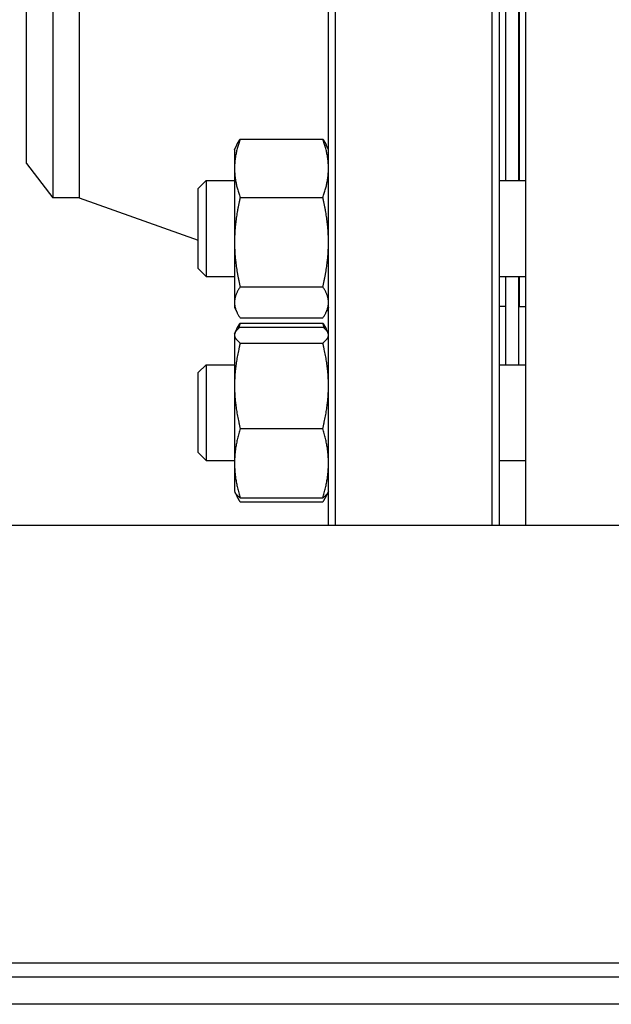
# Model space of a CAD drawing. Header units: inches. Extents: x 24 to 1128, y -69 to 748.
# Tile 569 of 656: x 958.47 to 963.87, y 338.73 to 347.73. Entities that reach past the tile are written whole.
import ezdxf

# ---------------------------------------------------------------- set-up
doc = ezdxf.new("R2010")
doc.units = ezdxf.units.IN
doc.header["$LTSCALE"] = 32
doc.header["$MEASUREMENT"] = 0
doc.layers.add('Visible (ANSI)', color=7, linetype='Continuous', lineweight=30)

msp = doc.modelspace()

# ---------------------------------------------------------------- linework, layer by layer
at = {"layer": 'Visible (ANSI)'}
for p, q in [((961.28953, 343.10867), (961.28953, 357.60867)), ((961.35203, 357.60867), (961.35203, 343.10867)), ((962.78703, 343.10867), (962.78703, 357.60867)), ((962.84953, 357.60867), (962.84953, 343.10867)), ((963.09453, 343.10867), (963.09453, 357.60867)), ((958.76932, 354.73617), (958.76932, 346.10617)), ((959.00953, 354.73617), (959.00953, 346.10617)), ((958.52953, 346.41867), (958.52953, 354.42367)), ((962.90953, 346.26248), (962.90953, 348.30135)), ((963.02953, 346.26248), (963.02953, 348.30135)), ((963.03453, 346.26248), (963.03453, 348.30135)), ((960.43053, 346.54398), (960.45188, 346.58976)), ((960.4824, 346.64241), (961.23767, 346.64241)), ((961.28953, 346.54398), (961.26818, 346.58976)), ((960.43053, 346.54398), (960.43053, 346.37517)), ((958.52953, 346.41867), (958.76932, 346.10617)), ((960.43053, 346.37517), (960.43053, 345.69921)), ((960.09953, 346.18956), (960.17245, 346.26248)), ((960.17245, 346.26248), (960.17245, 345.38748)), ((960.17245, 346.26248), (960.43053, 346.26248)), ((962.84953, 346.26248), (963.09453, 346.26248)), ((960.09953, 345.46039), (960.09953, 346.18956)), ((959.00953, 346.10617), (958.76932, 346.10617)), ((959.00953, 346.10617), (960.09953, 345.71893)), ((960.4824, 346.10793), (961.23767, 346.10793)), ((960.43053, 345.69921), (960.43053, 345.14902)), ((960.09953, 345.46039), (960.17245, 345.38748)), ((960.17245, 345.38748), (960.43053, 345.38748)), ((962.84953, 345.38748), (963.09453, 345.38748)), ((962.90953, 344.58015), (962.90953, 345.38748)), ((963.02953, 344.58015), (963.02953, 345.38748)), ((963.03453, 345.11117), (963.03453, 345.38748)), ((960.4824, 345.2905), (961.23767, 345.2905)), ((963.02953, 345.23117), (963.03453, 345.23117)), ((960.43053, 345.14902), (960.43053, 345.10598)), ((960.43053, 345.10598), (960.45188, 345.06019)), ((961.28953, 345.10598), (961.26818, 345.06019)), ((962.90953, 345.11117), (962.84953, 345.11117)), ((963.03453, 345.11117), (963.09453, 345.11117)), ((960.4824, 345.00754), (961.23767, 345.00754)), ((960.4824, 344.96008), (961.23767, 344.96008)), ((960.43053, 344.86165), (960.43578, 344.87291)), ((960.43578, 344.87291), (960.45188, 344.90744)), ((960.4824, 344.92318), (961.23767, 344.92318)), ((961.28428, 344.87291), (961.26818, 344.90744)), ((961.28953, 344.86165), (961.28428, 344.87291)), ((960.43053, 344.86165), (960.43053, 344.85057)), ((960.43053, 344.85057), (960.43053, 344.38769)), ((960.4824, 344.77796), (961.23767, 344.77796)), ((960.09953, 344.50723), (960.17245, 344.58015)), ((960.17245, 344.58015), (960.17245, 343.70515)), ((960.17245, 344.58015), (960.43053, 344.58015)), ((962.84953, 344.58015), (963.09453, 344.58015)), ((960.09953, 343.77807), (960.09953, 344.50723)), ((960.43053, 344.38769), (960.43053, 343.67978)), ((960.4824, 343.99743), (961.23767, 343.99743)), ((960.09953, 343.77807), (960.17245, 343.70515)), ((960.17245, 343.70515), (960.43053, 343.70515)), ((962.84953, 343.70515), (963.09453, 343.70515)), ((960.43053, 343.67978), (960.43053, 343.42365)), ((960.43053, 343.42365), (960.43578, 343.41239)), ((960.43578, 343.41239), (960.45188, 343.37787)), ((960.4824, 343.36213), (961.23767, 343.36213)), ((961.28428, 343.41239), (961.26818, 343.37787)), ((961.28953, 343.42365), (961.28428, 343.41239)), ((960.4824, 343.32522), (961.23767, 343.32522)), ((1004.28453, 343.10867), (945.28453, 343.10867)), ((1003.03453, 339.10867), (946.53453, 339.10867)), ((946.53453, 338.98367), (966.53453, 338.98367)), ((1035.59703, 338.73367), (941.15953, 338.73367))]:
    msp.add_line(p, q, dxfattribs=at)
msp.add_arc((960.91453, 345.03143), 0.375, 0, 9.684496, dxfattribs=at)
for points, weights in [([(960.4824, 346.64241), (960.43053, 346.49919), (960.43053, 346.37517)], [1, 1.0379548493, 1]), ([(960.45188, 346.58976), (960.46365, 346.615), (960.4824, 346.64241)], [1.01733426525, 1.01339325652, 1]), ([(961.23767, 346.64241), (961.25641, 346.615), (961.26818, 346.58976)], [1, 1.01339325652, 1.01733426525]), ([(961.28953, 346.37517), (961.28953, 346.49919), (961.23767, 346.64241)], [1, 1.0379548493, 1]), ([(960.43053, 346.37517), (960.43053, 346.25114), (960.4824, 346.10793)], [1, 1.0379548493, 1]), ([(961.23767, 346.10793), (961.28953, 346.25114), (961.28953, 346.37517)], [1, 1.0379548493, 1]), ([(960.4824, 346.10793), (960.43053, 345.8889), (960.43053, 345.69921)], [1, 1.0379548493, 1]), ([(961.28953, 345.69921), (961.28953, 345.8889), (961.23767, 346.10793)], [1, 1.0379548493, 1]), ([(960.43053, 345.69921), (960.43053, 345.50953), (960.4824, 345.2905)], [1, 1.0379548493, 1]), ([(961.23767, 345.2905), (961.28953, 345.50953), (961.28953, 345.69921)], [1, 1.0379548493, 1]), ([(960.4824, 345.2905), (960.43053, 345.21468), (960.43053, 345.14902)], [1, 1.0379548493, 1]), ([(961.28953, 345.14902), (961.28953, 345.21468), (961.23767, 345.2905)], [1, 1.0379548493, 1]), ([(960.43053, 345.14902), (960.43053, 345.08336), (960.4824, 345.00754)], [1, 1.0379548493, 1]), ([(961.23767, 345.00754), (961.28953, 345.08336), (961.28953, 345.14902)], [1, 1.0379548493, 1]), ([(960.45188, 344.90744), (960.46365, 344.93268), (960.4824, 344.96008)], [1.01733426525, 1.01339325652, 1]), ([(960.4824, 344.96008), (960.47302, 344.93418), (960.46542, 344.90941)], [1, 1.00665836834, 1.01098059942]), ([(961.25465, 344.90941), (961.24705, 344.93418), (961.23767, 344.96008)], [1.01098059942, 1.00665836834, 1]), ([(961.23767, 344.96008), (961.25641, 344.93268), (961.26818, 344.90744)], [1, 1.01339325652, 1.01733426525]), ([(960.4824, 344.92318), (960.43053, 344.88427), (960.43053, 344.85057)], [1, 1.0379548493, 1]), ([(961.28953, 344.85057), (961.28953, 344.88427), (961.23767, 344.92318)], [1, 1.0379548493, 1]), ([(960.43053, 344.85057), (960.43053, 344.81687), (960.4824, 344.77796)], [1, 1.0379548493, 1]), ([(961.23767, 344.77796), (961.28953, 344.81687), (961.28953, 344.85057)], [1, 1.0379548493, 1]), ([(960.4824, 344.77796), (960.43053, 344.56882), (960.43053, 344.38769)], [1, 1.0379548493, 1]), ([(961.28953, 344.38769), (961.28953, 344.56882), (961.23767, 344.77796)], [1, 1.0379548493, 1]), ([(960.43053, 344.38769), (960.43053, 344.20657), (960.4824, 343.99743)], [1, 1.0379548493, 1]), ([(961.23767, 343.99743), (961.28953, 344.20657), (961.28953, 344.38769)], [1, 1.0379548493, 1]), ([(960.4824, 343.99743), (960.43053, 343.8272), (960.43053, 343.67978)], [1, 1.0379548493, 1]), ([(961.28953, 343.67978), (961.28953, 343.8272), (961.23767, 343.99743)], [1, 1.0379548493, 1]), ([(960.43053, 343.67978), (960.43053, 343.53236), (960.4824, 343.36213)], [1, 1.0379548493, 1]), ([(961.23767, 343.36213), (961.28953, 343.53236), (961.28953, 343.67978)], [1, 1.0379548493, 1]), ([(960.4824, 343.36213), (960.44675, 343.38887), (960.43578, 343.41239)], [1, 1.02578038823, 1.01653872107]), ([(960.44236, 343.40104), (960.45505, 343.3652), (960.4824, 343.32522)], [1.01895290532, 1.01965956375, 1]), ([(961.28428, 343.41239), (961.27331, 343.38887), (961.23767, 343.36213)], [1.01653872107, 1.02578038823, 1]), ([(961.23767, 343.32522), (961.26501, 343.3652), (961.27771, 343.40104)], [1, 1.01965956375, 1.01895290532])]:
    msp.add_rational_spline(points, weights, degree=2, dxfattribs=at)

doc.saveas('drawing.dxf')
